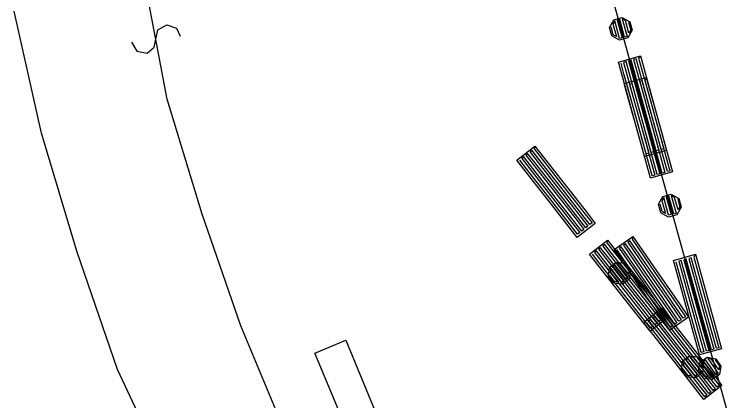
# Model space of a CAD drawing. Extents: x -266179 to -264727, y -1243225 to -1241702.
# Drawn here: x -265603.86 to -265582.04, y -1243201.37 to -1243189.54 of the extents above; entities that cross this region are included whole.
import ezdxf

# ---------------------------------------------------------------- set-up
doc = ezdxf.new("R2010")
doc.units = 0
for name, color, linetype in [('Vrstva 1', 7, 'Continuous'), ('Vrstva 19', 7, 'Continuous'), ('Vrstva 2', 7, 'Continuous'), ('Vrstva 21', 7, 'Continuous')]:
    doc.layers.add(name, color=color, linetype=linetype)

msp = doc.modelspace()

# ---------------------------------------------------------------- linework, layer by layer
at = {"layer": 'Vrstva 1'}
msp.add_line((-265587.02, -1243183.71), (-265582.04, -1243201.65), dxfattribs=at)
at = {"layer": 'Vrstva 19'}
msp.add_line((-265587.02, -1243183.71), (-265582.04, -1243201.65), dxfattribs=at)
for points in [[(-265585.008, -1243189.762), (-265584.936, -1243190.023), (-265585.068, -1243190.256), (-265585.328, -1243190.329), (-265585.562, -1243190.196), (-265585.634, -1243189.936), (-265585.502, -1243189.702), (-265585.242, -1243189.63), (-265585.008, -1243189.762), (-265585.044, -1243189.783), (-265584.98, -1243190.014), (-265585.035, -1243190.112), (-265585.142, -1243189.727), (-265585.241, -1243189.671), (-265585.091, -1243190.211), (-265585.168, -1243190.232), (-265585.318, -1243189.693), (-265585.395, -1243189.714), (-265585.245, -1243190.254), (-265585.322, -1243190.275), (-265585.472, -1243189.735), (-265585.528, -1243189.834), (-265585.421, -1243190.219), (-265585.519, -1243190.164), (-265585.583, -1243189.932)], [(-265584.684, -1243190.812), (-265584.345, -1243192.036), (-265584.005, -1243193.26), (-265583.882, -1243193.703), (-265584.557, -1243193.89), (-265584.896, -1243192.667), (-265585.236, -1243191.443), (-265585.359, -1243191), (-265584.684, -1243190.812), (-265584.738, -1243190.879), (-265584.399, -1243192.103), (-265584.059, -1243193.327), (-265583.969, -1243193.655), (-265584.046, -1243193.676), (-265584.385, -1243192.452), (-265584.725, -1243191.228), (-265584.816, -1243190.901), (-265584.893, -1243190.922), (-265584.553, -1243192.146), (-265584.214, -1243193.37), (-265584.123, -1243193.697), (-265584.2, -1243193.719), (-265584.539, -1243192.495), (-265584.879, -1243191.271), (-265584.97, -1243190.944), (-265585.047, -1243190.965), (-265584.707, -1243192.189), (-265584.368, -1243193.412), (-265584.277, -1243193.74), (-265584.354, -1243193.762), (-265584.694, -1243192.538), (-265585.033, -1243191.314), (-265585.124, -1243190.986), (-265585.201, -1243191.008), (-265584.862, -1243192.231), (-265584.522, -1243193.455), (-265584.431, -1243193.783), (-265584.508, -1243193.804), (-265584.848, -1243192.58), (-265585.187, -1243191.357), (-265585.278, -1243191.029)], [(-265584.503, -1243191.47), (-265584.164, -1243192.693), (-265583.824, -1243193.917), (-265583.701, -1243194.36), (-265584.376, -1243194.548), (-265584.715, -1243193.324), (-265585.055, -1243192.1), (-265585.178, -1243191.657), (-265584.503, -1243191.47), (-265584.552, -1243191.556), (-265584.212, -1243192.78), (-265583.873, -1243194.003), (-265583.782, -1243194.331), (-265583.859, -1243194.352), (-265584.198, -1243193.129), (-265584.538, -1243191.905), (-265584.629, -1243191.577), (-265584.706, -1243191.598), (-265584.366, -1243192.822), (-265584.027, -1243194.046), (-265583.936, -1243194.374), (-265584.013, -1243194.395), (-265584.353, -1243193.171), (-265584.692, -1243191.948), (-265584.783, -1243191.62), (-265584.86, -1243191.641), (-265584.521, -1243192.865), (-265584.181, -1243194.089), (-265584.09, -1243194.416), (-265584.167, -1243194.438), (-265584.507, -1243193.214), (-265584.846, -1243191.99), (-265584.937, -1243191.663), (-265585.014, -1243191.684), (-265584.675, -1243192.908), (-265584.335, -1243194.132), (-265584.244, -1243194.459), (-265584.322, -1243194.481), (-265584.661, -1243193.257), (-265585.001, -1243192.033), (-265585.091, -1243191.705)], [(-265587.915, -1243193.572), (-265587.132, -1243194.573), (-265586.35, -1243195.573), (-265586.067, -1243195.936), (-265586.618, -1243196.367), (-265587.4, -1243195.367), (-265588.183, -1243194.366), (-265588.466, -1243194.004), (-265587.915, -1243193.572), (-265587.939, -1243193.655), (-265587.157, -1243194.655), (-265586.374, -1243195.656), (-265586.165, -1243195.924), (-265586.228, -1243195.973), (-265587.01, -1243194.973), (-265587.792, -1243193.972), (-265588.002, -1243193.704), (-265588.065, -1243193.754), (-265587.283, -1243194.754), (-265586.5, -1243195.754), (-265586.291, -1243196.022), (-265586.354, -1243196.072), (-265587.136, -1243195.071), (-265587.919, -1243194.071), (-265588.128, -1243193.803), (-265588.191, -1243193.852), (-265587.409, -1243194.853), (-265586.626, -1243195.853), (-265586.417, -1243196.121), (-265586.48, -1243196.17), (-265587.262, -1243195.17), (-265588.045, -1243194.169), (-265588.254, -1243193.901), (-265588.317, -1243193.951), (-265587.535, -1243194.951), (-265586.752, -1243195.952), (-265586.543, -1243196.219), (-265586.606, -1243196.269), (-265587.388, -1243195.268), (-265588.171, -1243194.268), (-265588.38, -1243194)], [(-265583.505, -1243195.176), (-265583.433, -1243195.436), (-265583.565, -1243195.67), (-265583.825, -1243195.742), (-265584.059, -1243195.61), (-265584.131, -1243195.35), (-265583.999, -1243195.116), (-265583.739, -1243195.044), (-265583.505, -1243195.176), (-265583.541, -1243195.196), (-265583.477, -1243195.428), (-265583.532, -1243195.526), (-265583.639, -1243195.141), (-265583.738, -1243195.085), (-265583.588, -1243195.625), (-265583.665, -1243195.646), (-265583.815, -1243195.106), (-265583.892, -1243195.128), (-265583.742, -1243195.667), (-265583.819, -1243195.689), (-265583.969, -1243195.149), (-265584.025, -1243195.248), (-265583.918, -1243195.633), (-265584.016, -1243195.577), (-265584.08, -1243195.346)], [(-265585.689, -1243196.45), (-265584.904, -1243197.449), (-265584.119, -1243198.447), (-265583.834, -1243198.808), (-265584.384, -1243199.241), (-265585.17, -1243198.243), (-265585.955, -1243197.245), (-265586.239, -1243196.883), (-265585.689, -1243196.45), (-265585.713, -1243196.533), (-265584.928, -1243197.531), (-265584.143, -1243198.529), (-265583.932, -1243198.796), (-265583.995, -1243198.846), (-265584.781, -1243197.848), (-265585.566, -1243196.85), (-265585.776, -1243196.583), (-265585.839, -1243196.632), (-265585.054, -1243197.63), (-265584.268, -1243198.628), (-265584.058, -1243198.895), (-265584.121, -1243198.945), (-265584.906, -1243197.947), (-265585.692, -1243196.949), (-265585.902, -1243196.681), (-265585.965, -1243196.731), (-265585.179, -1243197.729), (-265584.394, -1243198.727), (-265584.184, -1243198.994), (-265584.247, -1243199.044), (-265585.032, -1243198.046), (-265585.817, -1243197.048), (-265586.028, -1243196.78), (-265586.09, -1243196.83), (-265585.305, -1243197.828), (-265584.52, -1243198.826), (-265584.31, -1243199.093), (-265584.373, -1243199.143), (-265585.158, -1243198.145), (-265585.943, -1243197.147), (-265586.153, -1243196.879)], [(-265584.912, -1243196.342), (-265584.191, -1243197.388), (-265583.47, -1243198.433), (-265583.209, -1243198.812), (-265583.785, -1243199.209), (-265584.506, -1243198.164), (-265585.227, -1243197.118), (-265585.488, -1243196.739), (-265584.912, -1243196.342), (-265584.941, -1243196.423), (-265584.22, -1243197.469), (-265583.499, -1243198.514), (-265583.306, -1243198.794), (-265583.372, -1243198.84), (-265584.093, -1243197.794), (-265584.814, -1243196.748), (-265585.007, -1243196.468), (-265585.073, -1243196.514), (-265584.352, -1243197.559), (-265583.631, -1243198.605), (-265583.438, -1243198.885), (-265583.504, -1243198.93), (-265584.225, -1243197.885), (-265584.945, -1243196.839), (-265585.138, -1243196.559), (-265585.204, -1243196.605), (-265584.483, -1243197.65), (-265583.762, -1243198.696), (-265583.57, -1243198.976), (-265583.635, -1243199.021), (-265584.356, -1243197.976), (-265585.077, -1243196.93), (-265585.27, -1243196.65), (-265585.336, -1243196.696), (-265584.615, -1243197.741), (-265583.894, -1243198.787), (-265583.701, -1243199.067), (-265583.767, -1243199.112), (-265584.488, -1243198.066), (-265585.209, -1243197.021), (-265585.402, -1243196.741)], [(-265583, -1243196.883), (-265582.661, -1243198.107), (-265582.321, -1243199.331), (-265582.198, -1243199.774), (-265582.873, -1243199.961), (-265583.212, -1243198.737), (-265583.552, -1243197.514), (-265583.675, -1243197.07), (-265583, -1243196.883), (-265583.049, -1243196.969), (-265582.71, -1243198.193), (-265582.37, -1243199.417), (-265582.279, -1243199.745), (-265582.356, -1243199.766), (-265582.696, -1243198.542), (-265583.035, -1243197.318), (-265583.126, -1243196.991), (-265583.203, -1243197.012), (-265582.864, -1243198.236), (-265582.524, -1243199.46), (-265582.433, -1243199.787), (-265582.51, -1243199.809), (-265582.85, -1243198.585), (-265583.189, -1243197.361), (-265583.28, -1243197.034), (-265583.357, -1243197.055), (-265583.018, -1243198.279), (-265582.678, -1243199.502), (-265582.587, -1243199.83), (-265582.665, -1243199.852), (-265583.004, -1243198.628), (-265583.344, -1243197.404), (-265583.434, -1243197.076), (-265583.512, -1243197.098), (-265583.172, -1243198.321), (-265582.833, -1243199.545), (-265582.742, -1243199.873), (-265582.819, -1243199.894), (-265583.158, -1243198.67), (-265583.498, -1243197.447), (-265583.589, -1243197.119)], [(-265585.154, -1243197.152), (-265584.988, -1243197.364), (-265585.02, -1243197.631), (-265585.233, -1243197.797), (-265585.5, -1243197.765), (-265585.666, -1243197.552), (-265585.633, -1243197.285), (-265585.421, -1243197.119), (-265585.154, -1243197.152), (-265585.179, -1243197.184), (-265585.032, -1243197.373), (-265585.045, -1243197.486), (-265585.292, -1243197.17), (-265585.404, -1243197.157), (-265585.059, -1243197.598), (-265585.122, -1243197.647), (-265585.467, -1243197.206), (-265585.53, -1243197.255), (-265585.185, -1243197.696), (-265585.248, -1243197.746), (-265585.593, -1243197.305), (-265585.607, -1243197.417), (-265585.36, -1243197.732), (-265585.473, -1243197.718), (-265585.62, -1243197.529)], [(-265584.034, -1243198.535), (-265583.252, -1243199.536), (-265582.469, -1243200.536), (-265582.186, -1243200.899), (-265582.737, -1243201.33), (-265583.52, -1243200.329), (-265584.302, -1243199.329), (-265584.585, -1243198.967), (-265584.034, -1243198.535), (-265584.046, -1243198.634), (-265583.264, -1243199.634), (-265582.481, -1243200.635), (-265582.272, -1243200.903), (-265582.335, -1243200.952), (-265583.117, -1243199.951), (-265583.9, -1243198.951), (-265584.109, -1243198.683), (-265584.172, -1243198.732), (-265583.39, -1243199.733), (-265582.607, -1243200.733), (-265582.398, -1243201.001), (-265582.461, -1243201.05), (-265583.243, -1243200.05), (-265584.026, -1243199.049), (-265584.235, -1243198.782), (-265584.298, -1243198.831), (-265583.516, -1243199.831), (-265582.734, -1243200.832), (-265582.524, -1243201.1), (-265582.587, -1243201.149), (-265583.369, -1243200.148), (-265584.152, -1243199.148), (-265584.361, -1243198.88), (-265584.424, -1243198.929), (-265583.642, -1243199.93), (-265582.86, -1243200.93), (-265582.65, -1243201.198), (-265582.713, -1243201.247), (-265583.495, -1243200.247), (-265584.278, -1243199.247), (-265584.487, -1243198.979)], [(-265582.918, -1243200.021), (-265582.751, -1243200.234), (-265582.783, -1243200.5), (-265582.995, -1243200.667), (-265583.262, -1243200.635), (-265583.429, -1243200.423), (-265583.397, -1243200.156), (-265583.185, -1243199.99), (-265582.918, -1243200.021), (-265582.943, -1243200.054), (-265582.795, -1243200.243), (-265582.808, -1243200.355), (-265583.055, -1243200.041), (-265583.168, -1243200.027), (-265582.822, -1243200.467), (-265582.884, -1243200.517), (-265583.231, -1243200.077), (-265583.294, -1243200.126), (-265582.947, -1243200.566), (-265583.01, -1243200.616), (-265583.356, -1243200.176), (-265583.37, -1243200.288), (-265583.123, -1243200.602), (-265583.235, -1243200.589), (-265583.383, -1243200.4)], [(-265582.371, -1243200.08), (-265582.217, -1243200.303), (-265582.266, -1243200.567), (-265582.488, -1243200.72), (-265582.752, -1243200.672), (-265582.906, -1243200.449), (-265582.857, -1243200.185), (-265582.635, -1243200.032), (-265582.371, -1243200.08), (-265582.398, -1243200.111), (-265582.262, -1243200.309), (-265582.282, -1243200.42), (-265582.509, -1243200.091), (-265582.62, -1243200.07), (-265582.303, -1243200.532), (-265582.368, -1243200.577), (-265582.686, -1243200.116), (-265582.752, -1243200.161), (-265582.434, -1243200.622), (-265582.5, -1243200.668), (-265582.818, -1243200.207), (-265582.838, -1243200.318), (-265582.611, -1243200.647), (-265582.723, -1243200.627), (-265582.859, -1243200.429)]]:
    msp.add_lwpolyline(points, dxfattribs=at)
at = {"layer": 'Vrstva 2'}
for p, q in [((-265599.18, -1243192.13), (-265599.87, -1243188.46)), ((-265603.03, -1243193.17), (-265603.86, -1243189.44)), ((-265598.11, -1243195.65), (-265599.18, -1243192.13)), ((-265601.94, -1243196.79), (-265603.03, -1243193.17)), ((-265596.92, -1243199.07), (-265598.11, -1243195.65)), ((-265600.7, -1243200.41), (-265601.94, -1243196.79)), ((-265595.69, -1243202.03), (-265596.92, -1243199.07)), ((-265594.65, -1243199.91), (-265593.71, -1243199.51)), ((-265593.71, -1243199.51), (-265586.98, -1243215.69)), ((-265587.87, -1243216.18), (-265594.65, -1243199.91)), ((-265599.24, -1243203.51), (-265600.7, -1243200.41))]:
    msp.add_line(p, q, dxfattribs=at)
msp.add_lwpolyline([(-265600.271, -1243190.385), (-265600.106, -1243190.669), (-265599.791, -1243190.722), (-265599.571, -1243190.538), (-265599.467, -1243190.009), (-265599.191, -1243189.855), (-265598.896, -1243189.963), (-265598.779, -1243190.205)], dxfattribs=at)
at = {"layer": 'Vrstva 21'}
msp.add_line((-265587.02, -1243183.71), (-265582.04, -1243201.65), dxfattribs=at)

doc.saveas('drawing.dxf')
